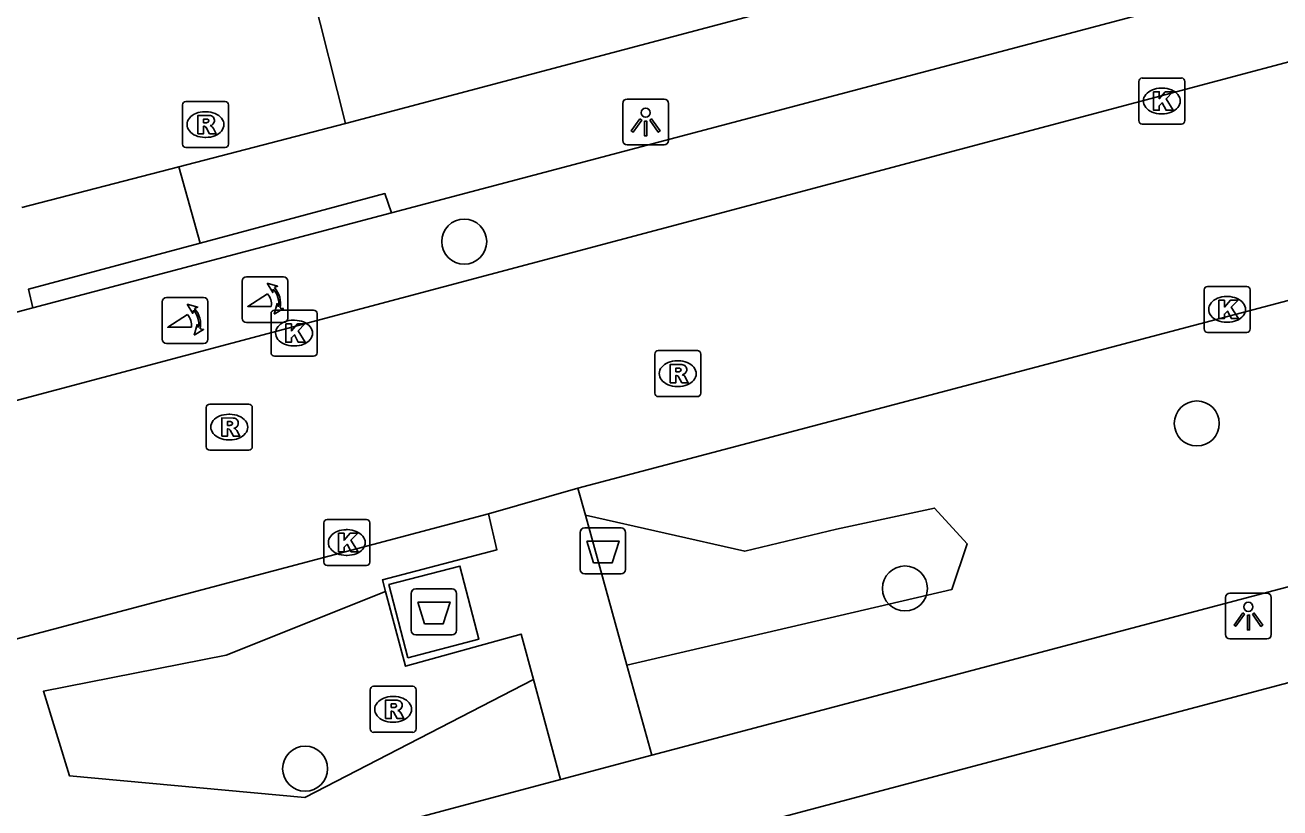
# Model space of a CAD drawing. Extents: x 162542 to 163144, y 380786 to 381511.
# Drawn here: x 162842.94 to 162870.22, y 381145.26 to 381162.28 of the extents above; entities that cross this region are included whole.
import ezdxf

# ---------------------------------------------------------------- set-up
doc = ezdxf.new("R2010")
doc.units = 0
for name, color, linetype in [('IMGEO_Afval_apart_plaats', 7, 'Continuous'), ('IMGEO_Afvalbak', 7, 'Continuous'), ('IMGEO_Boom', 7, 'Continuous'), ('IMGEO_Groenvoorziening', 7, 'Continuous'), ('IMGEO_Kolk', 7, 'Continuous'), ('IMGEO_Lichtpunt', 7, 'Continuous'), ('IMGEO_Poller', 7, 'Continuous'), ('IMGEO_Rijbaan_lokaal_open', 7, 'Continuous'), ('IMGEO_Rioolput', 7, 'Continuous'), ('IMGEO_Voetpad_gesloten', 7, 'Continuous'), ('IMGEO_Voetpad_open', 7, 'Continuous')]:
    doc.layers.add(name, color=color, linetype=linetype)

msp = doc.modelspace()

# ---------------------------------------------------------------- linework, layer by layer
at = {"layer": 'IMGEO_Afval_apart_plaats'}
for p, q in [((162851.433, 381150.025), (162852.223, 381150.025)), ((162852.223, 381150.025), (162851.433, 381150.025)), ((162851.333, 381149.125), (162851.333, 381149.925)), ((162851.333, 381149.925), (162851.333, 381149.125)), ((162852.323, 381149.925), (162852.323, 381149.125)), ((162852.323, 381149.125), (162852.323, 381149.925)), ((162852.223, 381149.025), (162851.433, 381149.025)), ((162851.433, 381149.025), (162852.223, 381149.025))]:
    msp.add_line(p, q, dxfattribs=at)
msp.add_lwpolyline([(162851.476, 381149.739), (162852.18, 381149.739), (162852.031, 381149.269), (162851.625, 381149.269), (162851.476, 381149.739)], dxfattribs=at)
for centre, start, end in [((162851.433, 381149.925), 90, 180), ((162851.433, 381149.925), 90, 180), ((162852.223, 381149.925), 0, 90), ((162852.223, 381149.925), 360, 90), ((162851.433, 381149.125), 180, 270), ((162851.433, 381149.125), 180, 270), ((162852.223, 381149.125), 270, 0), ((162852.223, 381149.125), 270, 0)]:
    msp.add_arc(centre, 0.1, start, end, dxfattribs=at)
at = {"layer": 'IMGEO_Afvalbak'}
for p, q in [((162855.106, 381151.35), (162855.896, 381151.35)), ((162855.896, 381151.35), (162855.106, 381151.35)), ((162855.006, 381150.45), (162855.006, 381151.25)), ((162855.006, 381151.25), (162855.006, 381150.45)), ((162855.996, 381151.25), (162855.996, 381150.45)), ((162855.996, 381150.45), (162855.996, 381151.25)), ((162855.896, 381150.35), (162855.106, 381150.35)), ((162855.106, 381150.35), (162855.896, 381150.35))]:
    msp.add_line(p, q, dxfattribs=at)
msp.add_lwpolyline([(162855.149, 381151.064), (162855.853, 381151.064), (162855.704, 381150.594), (162855.298, 381150.594), (162855.149, 381151.064)], dxfattribs=at)
for centre, start, end in [((162855.106, 381151.25), 90, 180), ((162855.106, 381151.25), 90, 180), ((162855.896, 381151.25), 0, 90), ((162855.896, 381151.25), 360, 90), ((162855.106, 381150.45), 180, 270), ((162855.106, 381150.45), 180, 270), ((162855.896, 381150.45), 270, 0), ((162855.896, 381150.45), 270, 0)]:
    msp.add_arc(centre, 0.1, start, end, dxfattribs=at)
at = {"layer": 'IMGEO_Boom'}
for centre in [(162852.487, 381157.574), (162868.409, 381153.622), (162862.066, 381150.034), (162849.03, 381146.117)]:
    msp.add_circle(centre, 0.489, dxfattribs=at)
at = {"layer": 'IMGEO_Groenvoorziening'}
for points in [[(162855.121, 381151.63), (162858.584, 381150.843), (162860.575, 381151.323), (162862.708, 381151.781), (162863.421, 381151.008), (162863.083, 381150.009), (162856.023, 381148.37)], [(162853.992, 381148.056), (162849.02, 381145.493), (162843.909, 381145.959), (162843.343, 381147.801), (162847.316, 381148.586), (162850.779, 381149.971)]]:
    msp.add_lwpolyline(points, dxfattribs=at)
at = {"layer": 'IMGEO_Kolk'}
for p, q in [((162867.148, 381160.205), (162867.148, 381161.057)), ((162867.223, 381161.131), (162868.075, 381161.131)), ((162867.636, 381160.911), (162867.661, 381160.911)), ((162868.149, 381161.057), (162868.149, 381160.205)), ((162867.659, 381160.351), (162867.634, 381160.351)), ((162868.075, 381160.131), (162867.223, 381160.131)), ((162868.567, 381155.675), (162868.567, 381156.527)), ((162868.642, 381156.601), (162869.494, 381156.601)), ((162869.568, 381156.527), (162869.568, 381155.675)), ((162869.055, 381156.381), (162869.08, 381156.381)), ((162848.288, 381155.16), (162848.288, 381156.012)), ((162848.363, 381156.086), (162849.215, 381156.086)), ((162849.289, 381156.012), (162849.289, 381155.16)), ((162848.776, 381155.866), (162848.801, 381155.866)), ((162869.078, 381155.821), (162869.053, 381155.821)), ((162869.494, 381155.601), (162868.642, 381155.601)), ((162848.799, 381155.306), (162848.774, 381155.306)), ((162849.215, 381155.086), (162848.363, 381155.086)), ((162849.434, 381150.607), (162849.434, 381151.459)), ((162849.509, 381151.533), (162850.361, 381151.533)), ((162850.435, 381151.459), (162850.435, 381150.607)), ((162849.922, 381151.313), (162849.947, 381151.313)), ((162850.361, 381150.533), (162849.509, 381150.533)), ((162849.945, 381150.753), (162849.92, 381150.753))]:
    msp.add_line(p, q, dxfattribs=at)
for points in [[(162867.148, 381160.205), (162867.148, 381161.057)], [(162867.223, 381161.131), (162868.075, 381161.131)], [(162868.149, 381161.057), (162868.149, 381160.205)], [(162867.469, 381160.831), (162867.592, 381160.831), (162867.592, 381160.68), (162867.722, 381160.831), (162867.886, 381160.831), (162867.74, 381160.68), (162867.893, 381160.431), (162867.741, 381160.431), (162867.656, 381160.595), (162867.592, 381160.528), (162867.592, 381160.431), (162867.469, 381160.431), (162867.469, 381160.831)], [(162868.075, 381160.131), (162867.223, 381160.131)], [(162868.567, 381155.675), (162868.567, 381156.527)], [(162868.642, 381156.601), (162869.494, 381156.601)], [(162869.568, 381156.527), (162869.568, 381155.675)], [(162868.888, 381156.301), (162869.011, 381156.301), (162869.011, 381156.15), (162869.141, 381156.301), (162869.305, 381156.301), (162869.159, 381156.15), (162869.312, 381155.901), (162869.16, 381155.901), (162869.075, 381156.065), (162869.011, 381155.998), (162869.011, 381155.901), (162868.888, 381155.901), (162868.888, 381156.301)], [(162848.288, 381155.16), (162848.288, 381156.012)], [(162848.363, 381156.086), (162849.215, 381156.086)], [(162849.289, 381156.012), (162849.289, 381155.16)], [(162848.609, 381155.786), (162848.732, 381155.786), (162848.732, 381155.635), (162848.862, 381155.786), (162849.026, 381155.786), (162848.88, 381155.635), (162849.033, 381155.386), (162848.881, 381155.386), (162848.796, 381155.55), (162848.732, 381155.483), (162848.732, 381155.386), (162848.609, 381155.386), (162848.609, 381155.786)], [(162869.494, 381155.601), (162868.642, 381155.601)], [(162849.215, 381155.086), (162848.363, 381155.086)], [(162849.434, 381150.607), (162849.434, 381151.459)], [(162849.509, 381151.533), (162850.361, 381151.533)], [(162850.435, 381151.459), (162850.435, 381150.607)], [(162849.755, 381151.233), (162849.878, 381151.233), (162849.878, 381151.082), (162850.008, 381151.233), (162850.172, 381151.233), (162850.026, 381151.082), (162850.179, 381150.833), (162850.027, 381150.833), (162849.942, 381150.997), (162849.878, 381150.93), (162849.878, 381150.833), (162849.755, 381150.833), (162849.755, 381151.233)], [(162850.361, 381150.533), (162849.509, 381150.533)]]:
    msp.add_lwpolyline(points, dxfattribs=at)
for centre, start, end in [((162867.225, 381161.055), 91.552, 178.448), ((162867.225, 381161.055), 91.552, 178.448), ((162868.073, 381161.055), 1.552, 88.448), ((162868.073, 381161.055), 1.552, 88.448), ((162867.225, 381160.207), 181.552, 268.448), ((162867.225, 381160.207), 181.552, 268.448), ((162868.073, 381160.207), 271.552, 358.448), ((162868.073, 381160.207), 271.552, 358.448), ((162868.644, 381156.525), 91.552, 178.448), ((162868.644, 381156.525), 91.552, 178.448), ((162869.492, 381156.525), 1.552, 88.448), ((162869.492, 381156.525), 1.552, 88.448), ((162848.365, 381156.01), 91.552, 178.448), ((162848.365, 381156.01), 91.552, 178.448), ((162849.213, 381156.01), 1.552, 88.448), ((162849.213, 381156.01), 1.552, 88.448), ((162868.644, 381155.677), 181.552, 268.448), ((162868.644, 381155.677), 181.552, 268.448), ((162869.492, 381155.677), 271.552, 358.448), ((162869.492, 381155.677), 271.552, 358.448), ((162848.365, 381155.162), 181.552, 268.448), ((162848.365, 381155.162), 181.552, 268.448), ((162849.213, 381155.162), 271.552, 358.448), ((162849.213, 381155.162), 271.552, 358.448), ((162849.511, 381151.457), 91.552, 178.448), ((162849.511, 381151.457), 91.552, 178.448), ((162850.359, 381151.457), 1.552, 88.448), ((162850.359, 381151.457), 1.552, 88.448), ((162849.511, 381150.609), 181.552, 268.448), ((162849.511, 381150.609), 181.552, 268.448), ((162850.359, 381150.609), 271.552, 358.448), ((162850.359, 381150.609), 271.552, 358.448)]:
    msp.add_arc(centre, 0.0765, start, end, dxfattribs=at)
for centre, major_axis, ratio, start_param, end_param in [((162867.635, 381160.631), (-0.387, 0.002), 0.722429, 4.712389, 7.853982), ((162867.66, 381160.631), (-0.39, 0.002), 0.717154, 1.570796, 4.712389), ((162869.054, 381156.101), (-0.387, 0.002), 0.722429, 4.712389, 7.853982), ((162869.079, 381156.101), (-0.39, 0.002), 0.717154, 1.570796, 4.712389), ((162848.775, 381155.586), (-0.387, 0.002), 0.722429, 4.712389, 7.853982), ((162848.8, 381155.586), (-0.39, 0.002), 0.717154, 1.570796, 4.712389), ((162849.921, 381151.033), (-0.387, 0.002), 0.722429, 4.712389, 7.853982), ((162849.946, 381151.033), (-0.39, 0.002), 0.717154, 1.570796, 4.712389)]:
    msp.add_ellipse(centre, major_axis=major_axis, ratio=ratio, start_param=start_param, end_param=end_param, dxfattribs=at)
at = {"layer": 'IMGEO_Lichtpunt'}
for p, q in [((162856.834, 381160.674), (162856.026, 381160.674)), ((162856.834, 381160.674), (162856.026, 381160.674)), ((162855.932, 381160.579), (162855.932, 381159.772)), ((162855.932, 381160.579), (162855.932, 381159.772)), ((162856.928, 381159.772), (162856.928, 381160.579)), ((162856.928, 381159.772), (162856.928, 381160.579)), ((162856.026, 381159.678), (162856.834, 381159.678)), ((162856.026, 381159.678), (162856.834, 381159.678)), ((162869.032, 381149.838), (162869.032, 381149.031)), ((162869.032, 381149.838), (162869.032, 381149.031)), ((162869.934, 381149.933), (162869.126, 381149.933)), ((162869.934, 381149.933), (162869.126, 381149.933)), ((162870.028, 381149.031), (162870.028, 381149.838)), ((162870.028, 381149.031), (162870.028, 381149.838)), ((162869.126, 381148.937), (162869.934, 381148.937)), ((162869.126, 381148.937), (162869.934, 381148.937))]:
    msp.add_line(p, q, dxfattribs=at)
for points in [[(162856.306, 381160.243), (162856.345, 381160.215), (162856.157, 381159.953), (162856.119, 381159.98), (162856.306, 381160.243)], [(162856.408, 381160.195), (162856.455, 381160.195), (162856.455, 381159.873), (162856.408, 381159.873), (162856.408, 381160.195)], [(162856.518, 381160.215), (162856.556, 381160.242), (162856.743, 381159.98), (162856.704, 381159.952), (162856.518, 381160.215)], [(162869.406, 381149.502), (162869.445, 381149.474), (162869.257, 381149.212), (162869.219, 381149.239), (162869.406, 381149.502)], [(162869.508, 381149.454), (162869.555, 381149.454), (162869.555, 381149.132), (162869.508, 381149.132), (162869.508, 381149.454)], [(162869.618, 381149.474), (162869.656, 381149.501), (162869.843, 381149.239), (162869.804, 381149.211), (162869.618, 381149.474)]]:
    msp.add_lwpolyline(points, dxfattribs=at)
for centre in [(162856.431, 381160.377), (162869.531, 381149.636)]:
    msp.add_circle(centre, 0.0994, dxfattribs=at)
for centre, start, end in [((162856.026, 381160.579), 90, 180), ((162856.026, 381160.579), 90, 180), ((162856.834, 381160.579), 0, 90), ((162856.834, 381160.579), 0, 90), ((162856.026, 381159.772), 180, 270), ((162856.026, 381159.772), 180, 270), ((162856.834, 381159.772), 270, 0), ((162856.834, 381159.772), 270, 360), ((162869.126, 381149.838), 90, 180), ((162869.126, 381149.838), 90, 180), ((162869.934, 381149.838), 0, 90), ((162869.934, 381149.838), 0, 90), ((162869.126, 381149.031), 180, 270), ((162869.126, 381149.031), 180, 270), ((162869.934, 381149.031), 270, 0), ((162869.934, 381149.031), 270, 360)]:
    msp.add_arc(centre, 0.0946, start, end, dxfattribs=at)
at = {"layer": 'IMGEO_Poller'}
for p, q in [((162848.561, 381156.811), (162847.753, 381156.811)), ((162848.561, 381156.811), (162847.753, 381156.811)), ((162847.659, 381156.716), (162847.659, 381155.909)), ((162847.659, 381156.716), (162847.659, 381155.909)), ((162848.655, 381155.909), (162848.655, 381156.716)), ((162848.655, 381155.909), (162848.655, 381156.716)), ((162845.922, 381156.262), (162845.922, 381155.455)), ((162845.922, 381156.262), (162845.922, 381155.455)), ((162846.824, 381156.357), (162846.016, 381156.357)), ((162846.824, 381156.357), (162846.016, 381156.357)), ((162846.918, 381155.455), (162846.918, 381156.262)), ((162846.918, 381155.455), (162846.918, 381156.262)), ((162847.753, 381155.814), (162848.561, 381155.814)), ((162847.753, 381155.814), (162848.561, 381155.814)), ((162846.016, 381155.36), (162846.824, 381155.36)), ((162846.016, 381155.36), (162846.824, 381155.36))]:
    msp.add_line(p, q, dxfattribs=at)
for points in [[(162848.338, 381156.54), (162848.326, 381156.467), (162848.201, 381156.672)], [(162848.201, 381156.672), (162848.432, 381156.606), (162848.361, 381156.574)], [(162848.294, 381156.167), (162847.781, 381156.167), (162848.211, 381156.442)], [(162846.557, 381155.713), (162846.044, 381155.713), (162846.474, 381155.988)], [(162846.601, 381156.086), (162846.589, 381156.013), (162846.464, 381156.218)], [(162846.464, 381156.218), (162846.695, 381156.152), (162846.624, 381156.12)], [(162848.354, 381155.995), (162848.42, 381156.226), (162848.45, 381156.158)], [(162848.486, 381156.131), (162848.558, 381156.12), (162848.354, 381155.995)], [(162846.617, 381155.541), (162846.683, 381155.772), (162846.713, 381155.704)], [(162846.749, 381155.677), (162846.821, 381155.666), (162846.617, 381155.541)]]:
    msp.add_lwpolyline(points, dxfattribs=at)
for centre, radius, start, end in [((162847.753, 381156.716), 0.0946, 90, 180), ((162847.753, 381156.716), 0.0946, 90, 180), ((162848.561, 381156.716), 0.0946, 0, 90), ((162848.561, 381156.716), 0.0946, 0, 90), ((162847.98, 381156.227), 0.476, 351.7527, 41.1691), ((162847.98, 381156.227), 0.516, 349.3569, 42.2912), ((162846.016, 381156.262), 0.0946, 90, 180), ((162846.016, 381156.262), 0.0946, 90, 180), ((162846.824, 381156.262), 0.0946, 0, 90), ((162846.824, 381156.262), 0.0946, 0, 90), ((162847.966, 381156.217), 0.332, 351.3247, 42.4854), ((162846.229, 381155.763), 0.332, 351.3247, 42.4854), ((162846.243, 381155.773), 0.476, 351.7527, 41.1691), ((162846.243, 381155.773), 0.516, 349.3569, 42.2912), ((162847.753, 381155.909), 0.0946, 180, 270), ((162847.753, 381155.909), 0.0946, 180, 270), ((162848.561, 381155.909), 0.0946, 270, 0), ((162848.561, 381155.909), 0.0946, 270, 0), ((162846.016, 381155.455), 0.0946, 180, 270), ((162846.016, 381155.455), 0.0946, 180, 270), ((162846.824, 381155.455), 0.0946, 270, 0), ((162846.824, 381155.455), 0.0946, 270, 0)]:
    msp.add_arc(centre, radius, start, end, dxfattribs=at)
at = {"layer": 'IMGEO_Rijbaan_lokaal_open'}
for points in [[(162901.876, 381169.92), (162882.877, 381164.808), (162796.063, 381141.696)], [(162854.959, 381152.215), (162873.192, 381157.033)], [(162853.012, 381151.656), (162854.959, 381152.215)], [(162834.806, 381146.828), (162853.012, 381151.656)]]:
    msp.add_lwpolyline(points, dxfattribs=at)
at = {"layer": 'IMGEO_Rioolput'}
for p, q in [((162846.438, 381160.619), (162847.29, 381160.619)), ((162846.363, 381159.693), (162846.363, 381160.545)), ((162846.851, 381160.399), (162846.876, 381160.399)), ((162847.364, 381160.545), (162847.364, 381159.693)), ((162846.874, 381159.839), (162846.849, 381159.839)), ((162847.29, 381159.619), (162846.438, 381159.619)), ((162856.702, 381155.205), (162857.554, 381155.205)), ((162856.627, 381154.279), (162856.627, 381155.131)), ((162857.115, 381154.985), (162857.14, 381154.985)), ((162857.628, 381155.131), (162857.628, 381154.279)), ((162857.138, 381154.425), (162857.113, 381154.425)), ((162857.554, 381154.205), (162856.702, 381154.205)), ((162846.88, 381153.116), (162846.88, 381153.968)), ((162846.955, 381154.042), (162847.807, 381154.042)), ((162847.368, 381153.822), (162847.393, 381153.822)), ((162847.881, 381153.968), (162847.881, 381153.116)), ((162847.391, 381153.262), (162847.366, 381153.262)), ((162847.807, 381153.042), (162846.955, 381153.042)), ((162850.442, 381146.981), (162850.442, 381147.833)), ((162850.517, 381147.907), (162851.369, 381147.907)), ((162851.443, 381147.833), (162851.443, 381146.981)), ((162850.93, 381147.687), (162850.955, 381147.687)), ((162850.953, 381147.127), (162850.928, 381147.127)), ((162851.369, 381146.907), (162850.517, 381146.907))]:
    msp.add_line(p, q, dxfattribs=at)
for points in [[(162846.438, 381160.619), (162847.29, 381160.619)], [(162846.363, 381159.693), (162846.363, 381160.545)], [(162847.364, 381160.545), (162847.364, 381159.693)], [(162846.952, 381160.317), (162846.7, 381160.319), (162846.7, 381159.919)], [(162846.7, 381159.919), (162846.824, 381159.919), (162846.824, 381160.081), (162846.835, 381160.081)], [(162846.878, 381160.238), (162846.824, 381160.238), (162846.824, 381160.157)], [(162846.824, 381160.157), (162846.876, 381160.157)], [(162846.882, 381160.052), (162846.953, 381159.919), (162847.093, 381159.919), (162847.028, 381160.045)], [(162847.29, 381159.619), (162846.438, 381159.619)], [(162856.702, 381155.205), (162857.554, 381155.205)], [(162856.627, 381154.279), (162856.627, 381155.131)], [(162857.216, 381154.903), (162856.964, 381154.905), (162856.964, 381154.505)], [(162857.628, 381155.131), (162857.628, 381154.279)], [(162856.964, 381154.505), (162857.088, 381154.505), (162857.088, 381154.667), (162857.099, 381154.667)], [(162857.142, 381154.824), (162857.088, 381154.824), (162857.088, 381154.743)], [(162857.088, 381154.743), (162857.14, 381154.743)], [(162857.146, 381154.638), (162857.217, 381154.505), (162857.357, 381154.505), (162857.292, 381154.631)], [(162857.554, 381154.205), (162856.702, 381154.205)], [(162846.88, 381153.116), (162846.88, 381153.968)], [(162846.955, 381154.042), (162847.807, 381154.042)], [(162847.881, 381153.968), (162847.881, 381153.116)], [(162847.469, 381153.74), (162847.217, 381153.742), (162847.217, 381153.342)], [(162847.395, 381153.661), (162847.341, 381153.661), (162847.341, 381153.58)], [(162847.341, 381153.58), (162847.393, 381153.58)], [(162847.217, 381153.342), (162847.341, 381153.342), (162847.341, 381153.504), (162847.352, 381153.504)], [(162847.399, 381153.475), (162847.47, 381153.342), (162847.61, 381153.342), (162847.545, 381153.468)], [(162847.807, 381153.042), (162846.955, 381153.042)], [(162850.442, 381146.981), (162850.442, 381147.833)], [(162850.517, 381147.907), (162851.369, 381147.907)], [(162851.443, 381147.833), (162851.443, 381146.981)], [(162851.031, 381147.605), (162850.779, 381147.607), (162850.779, 381147.207)], [(162850.957, 381147.526), (162850.903, 381147.526), (162850.903, 381147.445)], [(162850.779, 381147.207), (162850.903, 381147.207), (162850.903, 381147.369), (162850.914, 381147.369)], [(162850.903, 381147.445), (162850.955, 381147.445)], [(162850.961, 381147.34), (162851.032, 381147.207), (162851.172, 381147.207), (162851.107, 381147.333)], [(162851.369, 381146.907), (162850.517, 381146.907)]]:
    msp.add_lwpolyline(points, dxfattribs=at)
for centre, radius, start, end in [((162846.44, 381160.543), 0.0765, 91.552, 178.448), ((162846.44, 381160.543), 0.0765, 91.552, 178.448), ((162847.288, 381160.543), 0.0765, 1.552, 88.448), ((162847.288, 381160.543), 0.0765, 1.552, 88.448), ((162846.834, 381160.028), 0.0533, 26.0293, 88.6989), ((162846.86, 381160.346), 0.19, 274.7715, 282.9687), ((162846.884, 381160.142), 0.0964, 77.0061, 93.1865), ((162846.898, 381160.199), 0.0378, 276.6634, 79.6772), ((162846.951, 381160.207), 0.109, 350.3612, 89.416), ((162846.949, 381160.207), 0.112, 277.5842, 350.9817), ((162846.933, 381159.992), 0.108, 29.5134, 73.7905), ((162846.44, 381159.695), 0.0765, 181.552, 268.448), ((162846.44, 381159.695), 0.0765, 181.552, 268.448), ((162847.288, 381159.695), 0.0765, 271.552, 358.448), ((162847.288, 381159.695), 0.0765, 271.552, 358.448), ((162856.704, 381155.129), 0.0765, 91.552, 178.448), ((162856.704, 381155.129), 0.0765, 91.552, 178.448), ((162857.552, 381155.129), 0.0765, 1.552, 88.448), ((162857.552, 381155.129), 0.0765, 1.552, 88.448), ((162857.215, 381154.793), 0.109, 350.3612, 89.416), ((162857.098, 381154.614), 0.0533, 26.0293, 88.6989), ((162857.124, 381154.932), 0.19, 274.7715, 282.9687), ((162857.148, 381154.728), 0.0964, 77.0061, 93.1865), ((162857.162, 381154.785), 0.0378, 276.6634, 79.6772), ((162857.213, 381154.793), 0.112, 277.5842, 350.9817), ((162857.197, 381154.578), 0.108, 29.5134, 73.7905), ((162856.704, 381154.281), 0.0765, 181.552, 268.448), ((162856.704, 381154.281), 0.0765, 181.552, 268.448), ((162857.552, 381154.281), 0.0765, 271.552, 358.448), ((162857.552, 381154.281), 0.0765, 271.552, 358.448), ((162846.957, 381153.966), 0.0765, 91.552, 178.448), ((162846.957, 381153.966), 0.0765, 91.552, 178.448), ((162847.805, 381153.966), 0.0765, 1.552, 88.448), ((162847.805, 381153.966), 0.0765, 1.552, 88.448), ((162847.377, 381153.769), 0.19, 274.7715, 282.9687), ((162847.401, 381153.565), 0.0964, 77.0061, 93.1865), ((162847.415, 381153.622), 0.0378, 276.6634, 79.6772), ((162847.468, 381153.63), 0.109, 350.3612, 89.416), ((162847.466, 381153.63), 0.112, 277.5842, 350.9817), ((162847.45, 381153.415), 0.108, 29.5134, 73.7905), ((162847.351, 381153.451), 0.0533, 26.0293, 88.6989), ((162846.957, 381153.118), 0.0765, 181.552, 268.448), ((162846.957, 381153.118), 0.0765, 181.552, 268.448), ((162847.805, 381153.118), 0.0765, 271.552, 358.448), ((162847.805, 381153.118), 0.0765, 271.552, 358.448), ((162850.519, 381147.831), 0.0765, 91.552, 178.448), ((162850.519, 381147.831), 0.0765, 91.552, 178.448), ((162851.367, 381147.831), 0.0765, 1.552, 88.448), ((162851.367, 381147.831), 0.0765, 1.552, 88.448), ((162850.963, 381147.43), 0.0964, 77.0061, 93.1865), ((162850.977, 381147.487), 0.0378, 276.6634, 79.6772), ((162851.03, 381147.495), 0.109, 350.3612, 89.416), ((162850.913, 381147.316), 0.0533, 26.0293, 88.6989), ((162850.939, 381147.634), 0.19, 274.7715, 282.9687), ((162851.028, 381147.495), 0.112, 277.5842, 350.9817), ((162851.012, 381147.28), 0.108, 29.5134, 73.7905), ((162850.519, 381146.983), 0.0765, 181.552, 268.448), ((162850.519, 381146.983), 0.0765, 181.552, 268.448), ((162851.367, 381146.983), 0.0765, 271.552, 358.448), ((162851.367, 381146.983), 0.0765, 271.552, 358.448)]:
    msp.add_arc(centre, radius, start, end, dxfattribs=at)
for centre, major_axis, ratio, start_param, end_param in [((162846.85, 381160.119), (-0.387, 0.002), 0.722429, 4.712389, 7.853982), ((162846.875, 381160.119), (-0.39, 0.002), 0.717154, 1.570796, 4.712389), ((162857.114, 381154.705), (-0.387, 0.002), 0.722429, 4.712389, 7.853982), ((162857.139, 381154.705), (-0.39, 0.002), 0.717154, 1.570796, 4.712389), ((162847.367, 381153.542), (-0.387, 0.002), 0.722429, 4.712389, 7.853982), ((162847.392, 381153.542), (-0.39, 0.002), 0.717154, 1.570796, 4.712389), ((162850.929, 381147.407), (-0.387, 0.002), 0.722429, 4.712389, 7.853982), ((162850.954, 381147.407), (-0.39, 0.002), 0.717154, 1.570796, 4.712389)]:
    msp.add_ellipse(centre, major_axis=major_axis, ratio=ratio, start_param=start_param, end_param=end_param, dxfattribs=at)
at = {"layer": 'IMGEO_Voetpad_gesloten'}
msp.add_lwpolyline([(162851.262, 381148.529), (162850.849, 381150.118), (162852.394, 381150.52), (162852.807, 381148.931), (162851.262, 381148.529)], dxfattribs=at)
at = {"layer": 'IMGEO_Voetpad_open'}
for points in [[(162925.455, 381182.694), (162921.793, 381179.222), (162849.909, 381160.144)], [(162850.91, 381158.201), (162882.303, 381166.521), (162903.648, 381172.331)], [(162849.909, 381160.144), (162849.174, 381163.045)], [(162849.909, 381160.144), (162846.285, 381159.202)], [(162846.285, 381159.202), (162842.87, 381158.314)], [(162846.285, 381159.202), (162846.75, 381157.541)], [(162846.75, 381157.541), (162850.765, 381158.618), (162850.91, 381158.201)], [(162843.113, 381156.134), (162850.91, 381158.201)], [(162846.75, 381157.541), (162843.017, 381156.539), (162843.113, 381156.134)], [(162825.633, 381151.487), (162843.113, 381156.134)], [(162858.133, 381144.726), (162887.505, 381152.528)], [(162854.959, 381152.215), (162855.121, 381151.63)], [(162853.012, 381151.656), (162853.196, 381150.874), (162850.713, 381150.223), (162850.779, 381149.971)], [(162855.121, 381151.63), (162856.023, 381148.37)], [(162874.69, 381151.205), (162856.566, 381146.408)], [(162850.779, 381149.971), (162851.208, 381148.342), (162853.726, 381149.042), (162853.992, 381148.056)], [(162856.023, 381148.37), (162856.566, 381146.408)], [(162853.992, 381148.056), (162854.578, 381145.881)], [(162856.566, 381146.408), (162854.578, 381145.881)], [(162854.578, 381145.881), (162836.301, 381141.008)]]:
    msp.add_lwpolyline(points, dxfattribs=at)

doc.saveas('drawing.dxf')
